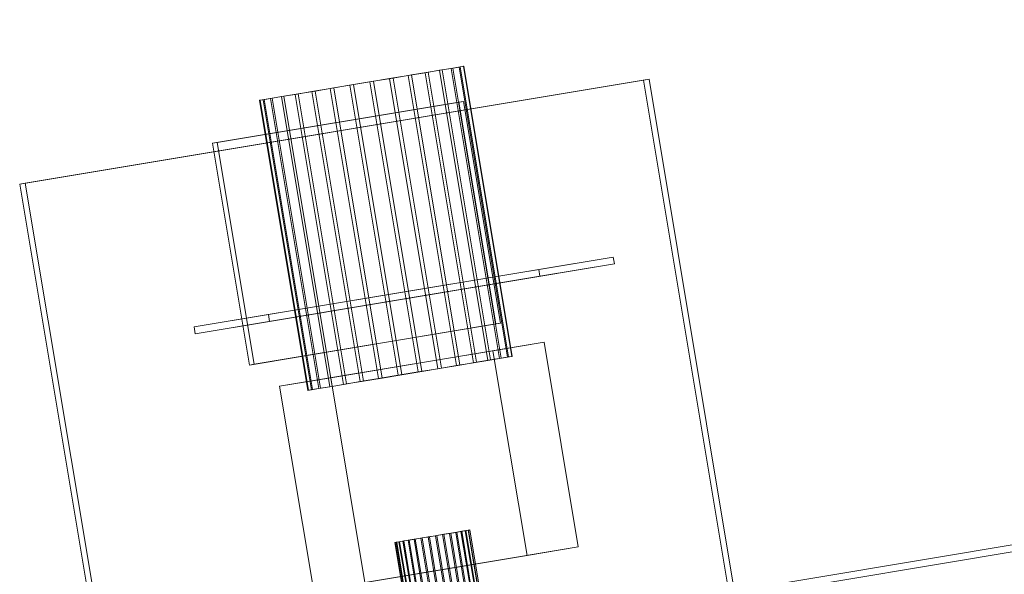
# Model space of a CAD drawing. Header units: millimetres. Extents: x -2233 to 61924, y -68080 to 6847.
# Tile 494 of 656: x 18715 to 19284, y -17241 to -16920. Entities that reach past the tile are written whole.
import ezdxf

# ---------------------------------------------------------------- set-up
doc = ezdxf.new("R2010")
doc.units = ezdxf.units.MM
doc.layers.add('superior_C10', color=7, linetype='Continuous', lineweight=0)

msp = doc.modelspace()

# ---------------------------------------------------------------- linework, layer by layer
at = {"layer": 'superior_C10'}
for p, q in [((18891.2, -17290.03), (27724.061, -15817.886)), ((27725.675, -15817.617), (18892.814, -17289.761)), ((18864.301, -17294.513), (27697.162, -15822.369)), ((27698.776, -15822.1), (18865.914, -17294.244)), ((18893.471, -17293.706), (27726.332, -15821.563)), ((27697.819, -15826.315), (18864.958, -17298.459)), ((18948.972, -16950.918), (18939.208, -16952.545)), ((18941.121, -16952.227), (18950.648, -16950.639)), ((18957.324, -16949.526), (18948.972, -16950.918)), ((18948.972, -16950.918), (18976.92, -17118.605)), ((18950.648, -16950.639), (18958.7, -16949.297)), ((18950.648, -16950.639), (18978.596, -17118.326)), ((18963.946, -16948.422), (18957.324, -16949.526)), ((18957.324, -16949.526), (18985.272, -17117.213)), ((18958.7, -16949.297), (18964.968, -16948.252)), ((18958.7, -16949.297), (18986.648, -17116.984)), ((18968.581, -16947.65), (18963.946, -16948.422)), ((18963.946, -16948.422), (18991.894, -17116.109)), ((18964.968, -16948.252), (18969.211, -16947.545)), ((18964.968, -16948.252), (18992.916, -17115.939)), ((18971.053, -16947.238), (18968.581, -16947.65)), ((18968.581, -16947.65), (18996.529, -17115.337)), ((18969.211, -16947.545), (18971.266, -16947.203)), ((18969.211, -16947.545), (18997.159, -17115.232)), ((18971.266, -16947.203), (18971.053, -16947.238)), ((18971.053, -16947.238), (18999.001, -17114.925)), ((18971.266, -16947.203), (18999.213, -17114.889)), ((18714.55, -17015.333), (19075.173, -16955.23)), ((19078.4, -16954.692), (18717.777, -17014.795)), ((18916.991, -16956.248), (18905.391, -16958.182)), ((18907.55, -16957.822), (18919.15, -16955.888)), ((18928.41, -16954.345), (18916.991, -16956.248)), ((18916.991, -16956.248), (18944.939, -17123.935)), ((18919.15, -16955.888), (18930.485, -16953.999)), ((18919.15, -16955.888), (18947.097, -17123.575)), ((18939.208, -16952.545), (18928.41, -16954.345)), ((18928.41, -16954.345), (18956.358, -17122.032)), ((18930.485, -16953.999), (18941.121, -16952.227)), ((18930.485, -16953.999), (18958.433, -17121.686)), ((18939.208, -16952.545), (18967.156, -17120.232)), ((18941.121, -16952.227), (18969.069, -17119.914)), ((19078.4, -16954.692), (19075.173, -16955.23)), ((19075.173, -16955.23), (19129.424, -17280.74)), ((19132.652, -17280.202), (19078.4, -16954.692)), ((18883.42, -16961.843), (18873.893, -16963.431)), ((18875.569, -16963.152), (18885.332, -16961.525)), ((18894.056, -16960.071), (18883.42, -16961.843)), ((18883.42, -16961.843), (18911.368, -17129.53)), ((18885.332, -16961.525), (18896.131, -16959.725)), ((18885.332, -16961.525), (18913.28, -17129.212)), ((18905.391, -16958.182), (18894.056, -16960.071)), ((18894.056, -16960.071), (18922.003, -17127.758)), ((18896.131, -16959.725), (18907.55, -16957.822)), ((18896.131, -16959.725), (18924.079, -17127.412)), ((18905.391, -16958.182), (18933.339, -17125.869)), ((18907.55, -16957.822), (18935.497, -17125.509)), ((18826.091, -16991.674), (18968.443, -16967.949)), ((18971.132, -16967.501), (18828.781, -16991.226)), ((18855.33, -16966.525), (18853.275, -16966.868)), ((18853.275, -16966.868), (18853.488, -16966.832)), ((18853.275, -16966.868), (18881.223, -17134.554)), ((18853.488, -16966.832), (18855.96, -16966.42)), ((18853.488, -16966.832), (18881.436, -17134.519)), ((18859.573, -16965.818), (18855.33, -16966.525)), ((18883.278, -17134.212), (18855.33, -16966.525)), ((18855.96, -16966.42), (18860.595, -16965.648)), ((18855.96, -16966.42), (18883.907, -17134.107)), ((18865.841, -16964.773), (18859.573, -16965.818)), ((18859.573, -16965.818), (18887.521, -17133.505)), ((18860.595, -16965.648), (18867.216, -16964.544)), ((18860.595, -16965.648), (18888.543, -17133.335)), ((18873.893, -16963.431), (18865.841, -16964.773)), ((18865.841, -16964.773), (18893.789, -17132.46)), ((18867.216, -16964.544), (18875.569, -16963.152)), ((18867.216, -16964.544), (18895.164, -17132.231)), ((18873.893, -16963.431), (18901.841, -17131.118)), ((18875.569, -16963.152), (18903.517, -17130.839)), ((18971.132, -16967.501), (18968.443, -16967.949)), ((18968.443, -16967.949), (18989.814, -17096.18)), ((18992.504, -17095.732), (18971.132, -16967.501)), ((18826.091, -16991.674), (18828.781, -16991.226)), ((18828.781, -16991.226), (18850.153, -17119.457)), ((18847.463, -17119.905), (18826.091, -16991.674)), ((18714.55, -17015.333), (18717.777, -17014.795)), ((18768.801, -17340.843), (18714.55, -17015.333)), ((18717.777, -17014.795), (18772.029, -17340.305)), ((19057.692, -17057.495), (18858.4, -17090.71)), ((19057.692, -17057.495), (19014.653, -17064.668)), ((19058.349, -17061.44), (19057.692, -17057.495)), ((18815.361, -17097.883), (19014.653, -17064.668)), ((18859.058, -17094.656), (19058.349, -17061.44)), ((19014.653, -17064.668), (19015.31, -17068.614)), ((19015.31, -17068.614), (19058.349, -17061.44)), ((19015.31, -17068.614), (18816.019, -17101.829)), ((18815.361, -17097.883), (18858.4, -17090.71)), ((18858.4, -17090.71), (18859.058, -17094.656)), ((18816.019, -17101.829), (18815.361, -17097.883)), ((18816.019, -17101.829), (18859.058, -17094.656)), ((18989.814, -17096.18), (18847.463, -17119.905)), ((18850.153, -17119.457), (18992.504, -17095.732)), ((18989.814, -17096.18), (18992.504, -17095.732)), ((19017.759, -17106.73), (18894.388, -17127.291)), ((19017.759, -17106.73), (18988.17, -17111.661)), ((19037.487, -17225.097), (19017.759, -17106.73)), ((18864.799, -17132.223), (18988.17, -17111.661)), ((18985.272, -17117.213), (18991.894, -17116.109)), ((18992.916, -17115.939), (18986.648, -17116.984)), ((18988.17, -17111.661), (19007.898, -17230.028)), ((18991.894, -17116.109), (18996.529, -17115.337)), ((18997.159, -17115.232), (18992.916, -17115.939)), ((18996.529, -17115.337), (18999.001, -17114.925)), ((18999.213, -17114.889), (18997.159, -17115.232)), ((18999.001, -17114.925), (18999.213, -17114.889)), ((18847.463, -17119.905), (18850.153, -17119.457)), ((18944.939, -17123.935), (18956.358, -17122.032)), ((18958.433, -17121.686), (18947.097, -17123.575)), ((18956.358, -17122.032), (18967.156, -17120.232)), ((18969.069, -17119.914), (18958.433, -17121.686)), ((18967.156, -17120.232), (18976.92, -17118.605)), ((18978.596, -17118.326), (18969.069, -17119.914)), ((18976.92, -17118.605), (18985.272, -17117.213)), ((18986.648, -17116.984), (18978.596, -17118.326)), ((18864.799, -17132.223), (18894.388, -17127.291)), ((18894.388, -17127.291), (18914.116, -17245.659)), ((18911.368, -17129.53), (18922.003, -17127.758)), ((18924.079, -17127.412), (18913.28, -17129.212)), ((18922.003, -17127.758), (18933.339, -17125.869)), ((18935.497, -17125.509), (18924.079, -17127.412)), ((18933.339, -17125.869), (18944.939, -17123.935)), ((18947.097, -17123.575), (18935.497, -17125.509)), ((18884.527, -17250.59), (18864.799, -17132.223)), ((18883.278, -17134.212), (18887.521, -17133.505)), ((18888.543, -17133.335), (18883.907, -17134.107)), ((18887.521, -17133.505), (18893.789, -17132.46)), ((18895.164, -17132.231), (18888.543, -17133.335)), ((18893.789, -17132.46), (18901.841, -17131.118)), ((18903.517, -17130.839), (18895.164, -17132.231)), ((18901.841, -17131.118), (18911.368, -17129.53)), ((18913.28, -17129.212), (18903.517, -17130.839)), ((18881.223, -17134.554), (18883.278, -17134.212)), ((18881.436, -17134.519), (18881.223, -17134.554)), ((18883.907, -17134.107), (18881.436, -17134.519)), ((18947.228, -17219.864), (18951.415, -17219.166)), ((18954.877, -17218.589), (18950.624, -17219.298)), ((18951.415, -17219.166), (18955.669, -17218.457)), ((18951.415, -17219.166), (18964.567, -17298.078)), ((18959.064, -17217.891), (18954.877, -17218.589)), ((18954.877, -17218.589), (18968.029, -17297.501)), ((18955.669, -17218.457), (18959.825, -17217.765)), ((18955.669, -17218.457), (18968.821, -17297.369)), ((18963.024, -17217.232), (18959.064, -17217.891)), ((18959.064, -17217.891), (18972.216, -17296.803)), ((18959.825, -17217.765), (18963.725, -17217.115)), ((18959.825, -17217.765), (18972.977, -17296.676)), ((18966.603, -17216.635), (18963.024, -17217.232)), ((18963.024, -17217.232), (18976.175, -17296.143)), ((18963.725, -17217.115), (18967.218, -17216.532)), ((18963.725, -17217.115), (18976.877, -17296.026)), ((18969.666, -17216.124), (18966.603, -17216.635)), ((18966.603, -17216.635), (18979.755, -17295.546)), ((18967.218, -17216.532), (18970.171, -17216.04)), ((18967.218, -17216.532), (18980.37, -17295.444)), ((18972.094, -17215.72), (18969.666, -17216.124)), ((18969.666, -17216.124), (18982.818, -17295.036)), ((18970.171, -17216.04), (18972.469, -17215.657)), ((18970.171, -17216.04), (18983.322, -17294.952)), ((18973.794, -17215.437), (18972.094, -17215.72)), ((18972.094, -17215.72), (18985.246, -17294.631)), ((18972.469, -17215.657), (18974.024, -17215.398)), ((18972.469, -17215.657), (18985.621, -17294.569)), ((18974.7, -17215.285), (18973.794, -17215.437)), ((18973.794, -17215.437), (18986.946, -17294.348)), ((18974.024, -17215.398), (18974.778, -17215.272)), ((18974.024, -17215.398), (18987.176, -17294.31)), ((18974.778, -17215.272), (18974.7, -17215.285)), ((18974.7, -17215.285), (18987.852, -17294.197)), ((18974.778, -17215.272), (18987.93, -17294.184)), ((18932.268, -17222.357), (18931.515, -17222.483)), ((18931.515, -17222.483), (18931.593, -17222.47)), ((18931.515, -17222.483), (18944.667, -17301.394)), ((18931.593, -17222.47), (18932.499, -17222.319)), ((18931.593, -17222.47), (18944.745, -17301.382)), ((18933.824, -17222.098), (18932.268, -17222.357)), ((18945.42, -17301.269), (18932.268, -17222.357)), ((18932.499, -17222.319), (18934.199, -17222.036)), ((18932.499, -17222.319), (18945.651, -17301.23)), ((18936.122, -17221.715), (18933.824, -17222.098)), ((18933.824, -17222.098), (18946.976, -17301.01)), ((18934.199, -17222.036), (18936.626, -17221.631)), ((18934.199, -17222.036), (18947.351, -17300.947)), ((18939.075, -17221.223), (18936.122, -17221.715)), ((18936.122, -17221.715), (18949.274, -17300.627)), ((18936.626, -17221.631), (18939.689, -17221.121)), ((18936.626, -17221.631), (18949.778, -17300.543)), ((18942.568, -17220.641), (18939.075, -17221.223)), ((18939.075, -17221.223), (18952.226, -17300.135)), ((18939.689, -17221.121), (18943.269, -17220.524)), ((18939.689, -17221.121), (18952.841, -17300.032)), ((18946.468, -17219.991), (18942.568, -17220.641)), ((18942.568, -17220.641), (18955.72, -17299.552)), ((18943.269, -17220.524), (18947.228, -17219.864)), ((18943.269, -17220.524), (18956.421, -17299.435)), ((18950.624, -17219.298), (18946.468, -17219.991)), ((18946.468, -17219.991), (18959.619, -17298.902)), ((18947.228, -17219.864), (18960.38, -17298.776)), ((18950.624, -17219.298), (18963.776, -17298.21)), ((19007.898, -17230.028), (18884.527, -17250.59)), ((18914.116, -17245.659), (19037.487, -17225.097)), ((19007.898, -17230.028), (19037.487, -17225.097))]:
    msp.add_line(p, q, dxfattribs=at)

doc.saveas('drawing.dxf')
